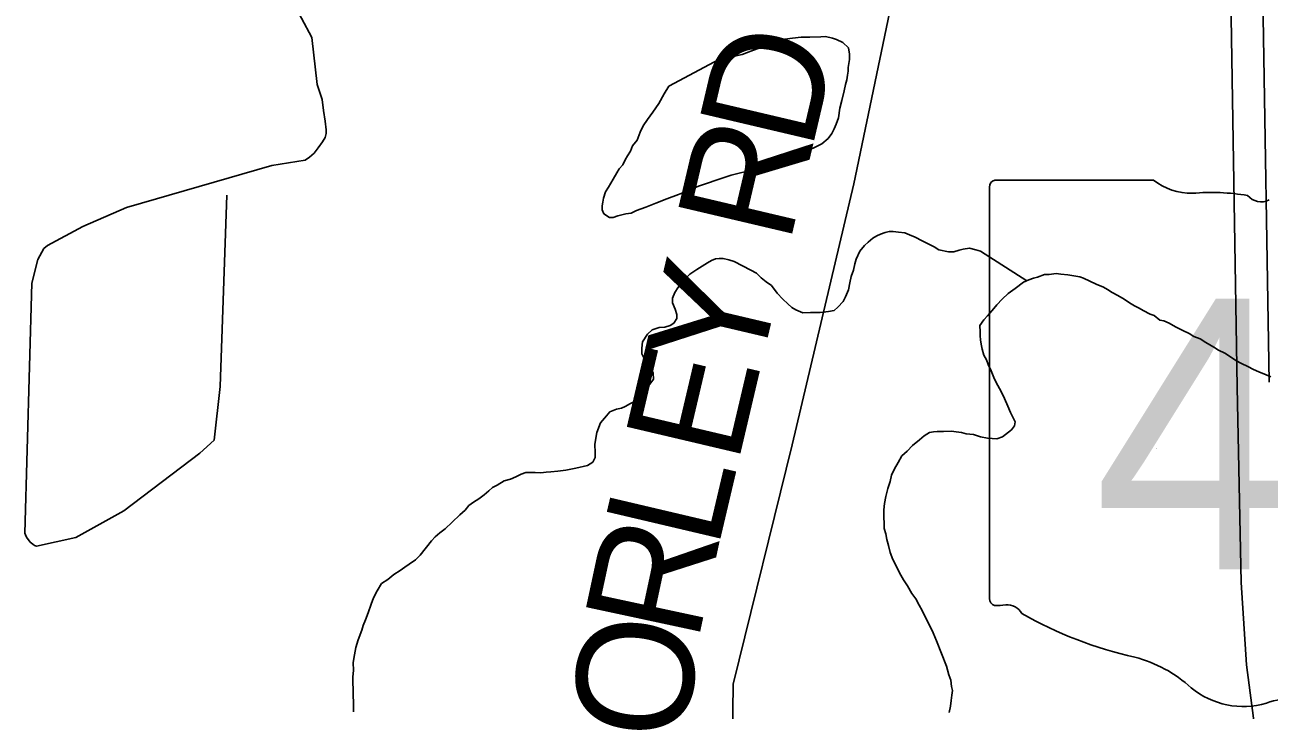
# Model space of a CAD drawing. Extents: x -59 to 82, y -3 to 49.
# Drawn here: x -54.439 to -53.833, y 43.325 to 43.659 of the extents above; entities that cross this region are included whole.
import ezdxf

# ---------------------------------------------------------------- set-up
doc = ezdxf.new("R2010")
doc.units = 0
for name, color, linetype in [('GM_X_County_Road', 7, 'Continuous'), ('GM_X_County_Road_Text', 7, 'Continuous'), ('GM_X_Minor_Lake', 7, 'Continuous'), ('GM_X_Minor_River', 7, 'Continuous'), ('GM_X_State_Location', 7, 'Continuous'), ('GM_X_State_Route', 7, 'Continuous'), ('GM_X_State_Shield', 7, 'Continuous'), ('GM_X_Township_Road', 7, 'Continuous')]:
    doc.layers.add(name, color=color, linetype=linetype)

msp = doc.modelspace()

# ---------------------------------------------------------------- linework, layer by layer
at = {"layer": 'GM_X_County_Road'}
for p, q in [((-54.03546, 43.58112), (-54.01082, 43.69902)), ((-54.0654, 43.45419), (-54.03546, 43.58112)), ((-54.09424, 43.33768), (-54.0654, 43.45419)), ((-54.09493, 43.28192), (-54.09424, 43.33768))]:
    msp.add_line(p, q, dxfattribs=at)
at = {"layer": 'GM_X_Minor_Lake'}
for p, q in [((-54.06104, 43.65253), (-54.06522, 43.65205)), ((-54.05685, 43.65264), (-54.06104, 43.65253)), ((-54.05152, 43.65277), (-54.05685, 43.65264)), ((-54.04924, 43.65283), (-54.05152, 43.65277)), ((-54.04579, 43.65216), (-54.04924, 43.65283)), ((-54.08072, 43.64746), (-54.08563, 43.64581)), ((-54.07657, 43.64909), (-54.08072, 43.64746)), ((-54.07279, 43.65033), (-54.07657, 43.64909)), ((-54.06901, 43.65157), (-54.07279, 43.65033)), ((-54.06522, 43.65205), (-54.06901, 43.65157)), ((-54.04387, 43.65145), (-54.04579, 43.65216)), ((-54.04078, 43.65), (-54.04387, 43.65145)), ((-54.03805, 43.6474), (-54.04078, 43.65)), ((-54.03759, 43.64436), (-54.03805, 43.6474)), ((-54.10079, 43.64184), (-54.12557, 43.62878)), ((-54.09356, 43.64332), (-54.10079, 43.64184)), ((-54.08978, 43.64418), (-54.09356, 43.64332)), ((-54.08563, 43.64581), (-54.08978, 43.64418)), ((-54.03786, 43.63978), (-54.03752, 43.6417)), ((-54.03752, 43.6417), (-54.03759, 43.64436)), ((-54.03879, 43.63175), (-54.03847, 43.63405)), ((-54.03847, 43.63405), (-54.03814, 43.63596)), ((-54.03818, 43.63787), (-54.03786, 43.63978)), ((-54.03814, 43.63596), (-54.03818, 43.63787)), ((-54.12557, 43.62878), (-54.12776, 43.62491)), ((-54.04018, 43.62638), (-54.0395, 43.62945)), ((-54.0395, 43.62945), (-54.03879, 43.63175)), ((-54.12776, 43.62491), (-54.13031, 43.62027)), ((-54.0412, 43.62178), (-54.04018, 43.62638)), ((-54.13325, 43.61601), (-54.13582, 43.61251)), ((-54.13031, 43.62027), (-54.13325, 43.61601)), ((-54.04289, 43.61335), (-54.04225, 43.61794)), ((-54.04225, 43.61794), (-54.0412, 43.62178)), ((-54.13582, 43.61251), (-54.13803, 43.60941)), ((-54.04504, 43.60796), (-54.04396, 43.61027)), ((-54.04396, 43.61027), (-54.04289, 43.61335)), ((-54.13947, 43.60632), (-54.1409, 43.60247)), ((-54.13803, 43.60941), (-54.13947, 43.60632)), ((-54.04797, 43.60331), (-54.04613, 43.60564)), ((-54.04613, 43.60564), (-54.04504, 43.60796)), ((-54.14312, 43.59975), (-54.14419, 43.59705)), ((-54.1409, 43.60247), (-54.14312, 43.59975)), ((-54.05772, 43.59734), (-54.05358, 43.59936)), ((-54.05358, 43.59936), (-54.05095, 43.60057)), ((-54.05095, 43.60057), (-54.04797, 43.60331)), ((-54.14675, 43.59279), (-54.14783, 43.59048)), ((-54.14565, 43.59473), (-54.14675, 43.59279)), ((-54.14419, 43.59705), (-54.14565, 43.59473)), ((-54.08341, 43.58869), (-54.07131, 43.59242)), ((-54.07131, 43.59242), (-54.06829, 43.59327)), ((-54.06829, 43.59327), (-54.06488, 43.59411)), ((-54.06488, 43.59411), (-54.06185, 43.59495)), ((-54.06185, 43.59495), (-54.05959, 43.59577)), ((-54.05959, 43.59577), (-54.05772, 43.59734)), ((-54.15078, 43.58659), (-54.15261, 43.58349)), ((-54.14969, 43.58852), (-54.15078, 43.58659)), ((-54.14783, 43.59048), (-54.14969, 43.58852)), ((-54.09513, 43.58534), (-54.09059, 43.5866)), ((-54.09059, 43.5866), (-54.08642, 43.58747)), ((-54.08642, 43.58747), (-54.08341, 43.58869)), ((-54.15479, 43.57963), (-54.15626, 43.57731)), ((-54.1537, 43.58156), (-54.15479, 43.57963)), ((-54.15261, 43.58349), (-54.1537, 43.58156)), ((-54.11589, 43.57795), (-54.11099, 43.57998)), ((-54.11099, 43.57998), (-54.09809, 43.58438)), ((-54.09809, 43.58438), (-54.09513, 43.58534)), ((-54.15732, 43.57423), (-54.15765, 43.57231)), ((-54.15626, 43.57731), (-54.15732, 43.57423)), ((-54.13174, 43.57183), (-54.12646, 43.57387)), ((-54.12646, 43.57387), (-54.12079, 43.57592)), ((-54.12079, 43.57592), (-54.11589, 43.57795)), ((-54.15765, 43.57231), (-54.15798, 43.5704)), ((-54.15798, 43.5704), (-54.15794, 43.56849)), ((-54.15794, 43.56849), (-54.15713, 43.56661)), ((-54.1438, 43.56695), (-54.14117, 43.56816)), ((-54.14117, 43.56816), (-54.13664, 43.5698)), ((-54.13664, 43.5698), (-54.13174, 43.57183)), ((-54.15713, 43.56661), (-54.15441, 43.56477)), ((-54.15441, 43.56477), (-54.15251, 43.56482)), ((-54.15251, 43.56482), (-54.15024, 43.56564)), ((-54.15024, 43.56564), (-54.14646, 43.5665)), ((-54.14646, 43.5665), (-54.1438, 43.56695))]:
    msp.add_line(p, q, dxfattribs=at)
at = {"layer": 'GM_X_Minor_River'}
for p, q in [((-54.02428, 43.55588), (-54.02616, 43.55469)), ((-54.0224, 43.55669), (-54.02428, 43.55588)), ((-54.02013, 43.55751), (-54.0224, 43.55669)), ((-54.01824, 43.55794), (-54.02013, 43.55751)), ((-54.01634, 43.55799), (-54.01824, 43.55794)), ((-54.01366, 43.55768), (-54.01634, 43.55799)), ((-54.01061, 43.55737), (-54.01366, 43.55768)), ((-54.00829, 43.55629), (-54.01061, 43.55737)), ((-54.0056, 43.55521), (-54.00829, 43.55629)), ((-54.03026, 43.55116), (-54.03247, 43.54843)), ((-54.02839, 43.55273), (-54.03026, 43.55116)), ((-54.02616, 43.55469), (-54.02839, 43.55273)), ((-54.00212, 43.5534), (-54.0056, 43.55521)), ((-53.99865, 43.55158), (-54.00212, 43.5534)), ((-53.99633, 43.55049), (-53.99865, 43.55158)), ((-53.99401, 43.54903), (-53.99633, 43.55049)), ((-53.98221, 43.54933), (-53.9841, 43.5489)), ((-53.97918, 43.54979), (-53.98221, 43.54933)), ((-53.97611, 43.5491), (-53.97918, 43.54979)), ((-54.10474, 43.54393), (-54.10661, 43.54273)), ((-54.10285, 43.54474), (-54.10474, 43.54393)), ((-54.10095, 43.54478), (-54.10285, 43.54474)), ((-54.09905, 43.54483), (-54.10095, 43.54478)), ((-54.09636, 43.54414), (-54.09905, 43.54483)), ((-54.09368, 43.54345), (-54.09636, 43.54414)), ((-54.08557, 43.53908), (-54.09368, 43.54345)), ((-54.03428, 43.54457), (-54.03498, 43.54227)), ((-54.03247, 43.54843), (-54.03428, 43.54457)), ((-53.98941, 43.548), (-53.99401, 43.54903)), ((-53.98675, 43.54807), (-53.98941, 43.548)), ((-53.9841, 43.5489), (-53.98675, 43.54807)), ((-53.97381, 43.5484), (-53.97611, 43.5491)), ((-53.95125, 43.53404), (-53.97381, 43.5484)), ((-54.11523, 43.53718), (-54.11894, 43.53327)), ((-54.11186, 43.53955), (-54.11523, 43.53718)), ((-54.10924, 43.54114), (-54.11186, 43.53955)), ((-54.10661, 43.54273), (-54.10924, 43.54114)), ((-54.08286, 43.53762), (-54.08557, 43.53908)), ((-54.08052, 43.53539), (-54.08286, 43.53762)), ((-54.03567, 43.5392), (-54.03673, 43.53613)), ((-54.03498, 43.54227), (-54.03567, 43.5392)), ((-53.93696, 43.53752), (-53.94037, 43.53705)), ((-53.93466, 43.5372), (-53.93696, 43.53752)), ((-53.93123, 43.5369), (-53.93466, 43.5372)), ((-54.11894, 43.53327), (-54.12116, 43.53055)), ((-54.07819, 43.53355), (-54.08052, 43.53539)), ((-54.07547, 43.53171), (-54.07819, 43.53355)), ((-54.07271, 43.52797), (-54.07547, 43.53171)), ((-54.03741, 43.53306), (-54.03809, 43.52961)), ((-54.03673, 43.53613), (-54.03741, 43.53306)), ((-53.95285, 43.5333), (-53.95696, 43.53015)), ((-53.95021, 43.53452), (-53.95285, 43.5333)), ((-53.94795, 43.53533), (-53.95021, 43.53452)), ((-53.94606, 43.53576), (-53.94795, 43.53533)), ((-53.94266, 43.53699), (-53.94606, 43.53576)), ((-53.94037, 43.53705), (-53.94266, 43.53699)), ((-53.9274, 43.53624), (-53.93123, 43.5369)), ((-53.92549, 43.53591), (-53.9274, 43.53624)), ((-53.92356, 43.53519), (-53.92549, 43.53591)), ((-53.92048, 43.53375), (-53.92356, 43.53519)), ((-53.91739, 43.5323), (-53.92048, 43.53375)), ((-53.91393, 43.53086), (-53.91739, 43.5323)), ((-54.12262, 43.52822), (-54.1237, 43.52553)), ((-54.1237, 43.52553), (-54.12364, 43.52324)), ((-54.12116, 43.53055), (-54.12262, 43.52822)), ((-54.06997, 43.52499), (-54.07271, 43.52797)), ((-54.03952, 43.52614), (-54.04061, 43.52383)), ((-54.03809, 43.52961), (-54.03952, 43.52614)), ((-53.9633, 43.52503), (-53.9659, 43.5223)), ((-53.96033, 43.52778), (-53.9633, 43.52503)), ((-53.95696, 43.53015), (-53.96033, 43.52778)), ((-53.912, 43.52977), (-53.91393, 43.53086)), ((-53.90967, 43.5283), (-53.912, 43.52977)), ((-53.90697, 43.52685), (-53.90967, 43.5283)), ((-53.90388, 43.52502), (-53.90697, 43.52685)), ((-53.90116, 43.52318), (-53.90388, 43.52502)), ((-54.12364, 43.52324), (-54.12242, 43.52022)), ((-54.12242, 43.52022), (-54.12159, 43.51758)), ((-54.06763, 43.52276), (-54.06997, 43.52499)), ((-54.06567, 43.5209), (-54.06763, 43.52276)), ((-54.06374, 43.51981), (-54.06567, 43.5209)), ((-54.06028, 43.51837), (-54.06374, 43.51981)), ((-54.04772, 43.51907), (-54.0519, 43.51859)), ((-54.04507, 43.51952), (-54.04772, 43.51907)), ((-54.0432, 43.52109), (-54.04507, 43.51952)), ((-54.04061, 43.52383), (-54.0432, 43.52109)), ((-53.96812, 43.51957), (-53.97033, 43.51685)), ((-53.9659, 43.5223), (-53.96812, 43.51957)), ((-53.89884, 43.52172), (-53.90116, 43.52318)), ((-53.89653, 43.52063), (-53.89884, 43.52172)), ((-53.89459, 43.51954), (-53.89653, 43.52063)), ((-53.89112, 43.51772), (-53.89459, 43.51954)), ((-54.123, 43.51335), (-54.12488, 43.51216)), ((-54.12154, 43.51567), (-54.123, 43.51335)), ((-54.12159, 43.51758), (-54.12154, 43.51567)), ((-54.05647, 43.51847), (-54.06028, 43.51837)), ((-54.0519, 43.51859), (-54.05647, 43.51847)), ((-53.97219, 43.5149), (-53.97402, 43.51218)), ((-53.97033, 43.51685), (-53.97219, 43.5149)), ((-53.88919, 43.51701), (-53.89112, 43.51772)), ((-53.88647, 43.51479), (-53.88919, 43.51701)), ((-53.88456, 43.51445), (-53.88647, 43.51479)), ((-53.88186, 43.51338), (-53.88456, 43.51445)), ((-53.87877, 43.51155), (-53.88186, 43.51338)), ((-54.13582, 43.50807), (-54.13839, 43.50419)), ((-54.13359, 43.51003), (-54.13582, 43.50807)), ((-54.13019, 43.51126), (-54.13359, 43.51003)), ((-54.12752, 43.51133), (-54.13019, 43.51126)), ((-54.12488, 43.51216), (-54.12752, 43.51133)), ((-53.97402, 43.51218), (-53.97394, 43.50913)), ((-53.97394, 43.50913), (-53.9739, 43.50723)), ((-53.9739, 43.50723), (-53.97385, 43.50532)), ((-53.87529, 43.50974), (-53.87877, 43.51155)), ((-53.87221, 43.50829), (-53.87529, 43.50974)), ((-53.86989, 43.50682), (-53.87221, 43.50829)), ((-54.13839, 43.50419), (-54.13869, 43.50113)), ((-54.13869, 43.50113), (-54.13862, 43.49846)), ((-53.97385, 43.50532), (-53.97341, 43.50305)), ((-53.97341, 43.50305), (-53.97297, 43.50077)), ((-53.86681, 43.50576), (-53.86989, 43.50682)), ((-53.8641, 43.50392), (-53.86681, 43.50576)), ((-53.86217, 43.50283), (-53.8641, 43.50392)), ((-53.86023, 43.50173), (-53.86217, 43.50283)), ((-53.85791, 43.50027), (-53.86023, 43.50173)), ((-54.13862, 43.49846), (-54.13742, 43.49621)), ((-54.13742, 43.49621), (-54.13623, 43.49433)), ((-53.97297, 43.50077), (-53.97213, 43.49774)), ((-53.97213, 43.49774), (-53.97093, 43.49549)), ((-53.97093, 43.49549), (-53.97011, 43.49322)), ((-53.85483, 43.49882), (-53.85791, 43.50027)), ((-53.85211, 43.49698), (-53.85483, 43.49882)), ((-53.8494, 43.49515), (-53.85211, 43.49698)), ((-53.84669, 43.49369), (-53.8494, 43.49515)), ((-54.13623, 43.49433), (-54.13426, 43.49171)), ((-54.13426, 43.49171), (-54.13305, 43.48908)), ((-54.13305, 43.48908), (-54.13297, 43.48603)), ((-53.97011, 43.49322), (-53.96851, 43.49021)), ((-53.96851, 43.49021), (-53.96688, 43.48606)), ((-53.84361, 43.49224), (-53.84669, 43.49369)), ((-53.84091, 43.49079), (-53.84361, 43.49224)), ((-53.83821, 43.48971), (-53.84091, 43.49079)), ((-53.83475, 43.48828), (-53.83821, 43.48971)), ((-54.13297, 43.48603), (-54.13923, 43.47749)), ((-53.96688, 43.48606), (-53.96528, 43.48305)), ((-53.96528, 43.48305), (-53.96368, 43.48004)), ((-53.83243, 43.48719), (-53.83475, 43.48828)), ((-54.13923, 43.47749), (-54.14147, 43.47552)), ((-53.96368, 43.48004), (-53.96207, 43.47665)), ((-53.96207, 43.47665), (-53.96045, 43.47288)), ((-54.15089, 43.47147), (-54.15428, 43.47024)), ((-54.14861, 43.47191), (-54.15089, 43.47147)), ((-54.14673, 43.47272), (-54.14861, 43.47191)), ((-54.1441, 43.47431), (-54.14673, 43.47272)), ((-54.14147, 43.47552), (-54.1441, 43.47431)), ((-53.96045, 43.47288), (-53.95923, 43.46986)), ((-54.15872, 43.46479), (-54.1605, 43.46017)), ((-54.15576, 43.4683), (-54.15872, 43.46479)), ((-54.15428, 43.47024), (-54.15576, 43.4683)), ((-53.95923, 43.46986), (-53.95803, 43.46761)), ((-53.95803, 43.46761), (-53.95683, 43.46535)), ((-53.95683, 43.46535), (-53.95716, 43.46344)), ((-54.1605, 43.46017), (-54.1615, 43.45443)), ((-54.00122, 43.4585), (-54.00346, 43.45654)), ((-53.9986, 43.46009), (-54.00122, 43.4585)), ((-53.9967, 43.46052), (-53.9986, 43.46009)), ((-53.9948, 43.46057), (-53.9967, 43.46052)), ((-53.99176, 43.46065), (-53.9948, 43.46057)), ((-53.98795, 43.46075), (-53.99176, 43.46065)), ((-53.98565, 43.46042), (-53.98795, 43.46075)), ((-53.98298, 43.46011), (-53.98565, 43.46042)), ((-53.98068, 43.45941), (-53.98298, 43.46011)), ((-53.97724, 43.45911), (-53.98068, 43.45941)), ((-53.97378, 43.45806), (-53.97724, 43.45911)), ((-53.95863, 43.46149), (-53.96311, 43.45795)), ((-53.95716, 43.46344), (-53.95863, 43.46149)), ((-54.1615, 43.45443), (-54.16139, 43.45024)), ((-54.00682, 43.45379), (-54.00941, 43.45105)), ((-54.00346, 43.45654), (-54.00682, 43.45379)), ((-53.97034, 43.45738), (-53.97378, 43.45806)), ((-53.96576, 43.45712), (-53.97034, 43.45738)), ((-53.96311, 43.45795), (-53.96576, 43.45712)), ((-54.16133, 43.44795), (-54.16242, 43.44564)), ((-54.16139, 43.45024), (-54.16133, 43.44795)), ((-54.01202, 43.4487), (-54.01385, 43.4456)), ((-54.00941, 43.45105), (-54.01202, 43.4487)), ((-54.19505, 43.44062), (-54.19732, 43.4398)), ((-54.19315, 43.44066), (-54.19505, 43.44062)), ((-54.19048, 43.44073), (-54.19315, 43.44066)), ((-54.18781, 43.44042), (-54.19048, 43.44073)), ((-54.18515, 43.44087), (-54.18781, 43.44042)), ((-54.18287, 43.44093), (-54.18515, 43.44087)), ((-54.17945, 43.44139), (-54.18287, 43.44093)), ((-54.17565, 43.44187), (-54.17945, 43.44139)), ((-54.17072, 43.44276), (-54.17565, 43.44187)), ((-54.16504, 43.44405), (-54.17072, 43.44276)), ((-54.16242, 43.44564), (-54.16504, 43.44405)), ((-54.01567, 43.44251), (-54.01712, 43.43942)), ((-54.01385, 43.4456), (-54.01567, 43.44251)), ((-54.20899, 43.43454), (-54.21125, 43.43334)), ((-54.20561, 43.43654), (-54.20899, 43.43454)), ((-54.20259, 43.43738), (-54.20561, 43.43654)), ((-54.19995, 43.43859), (-54.20259, 43.43738)), ((-54.19732, 43.4398), (-54.19995, 43.43859)), ((-54.0178, 43.43635), (-54.01885, 43.4329)), ((-54.01712, 43.43942), (-54.0178, 43.43635)), ((-54.21534, 43.42981), (-54.21796, 43.42784)), ((-54.21311, 43.43177), (-54.21534, 43.42981)), ((-54.21125, 43.43334), (-54.21311, 43.43177)), ((-54.0199, 43.42906), (-54.02057, 43.42561)), ((-54.01885, 43.4329), (-54.0199, 43.42906)), ((-54.22468, 43.42233), (-54.22729, 43.41998)), ((-54.22283, 43.42466), (-54.22468, 43.42233)), ((-54.22059, 43.42624), (-54.22283, 43.42466)), ((-54.21796, 43.42784), (-54.22059, 43.42624)), ((-54.02057, 43.42561), (-54.02088, 43.42256)), ((-54.02088, 43.42256), (-54.02078, 43.41874)), ((-54.231, 43.41645), (-54.23435, 43.41332)), ((-54.22729, 43.41998), (-54.231, 43.41645)), ((-54.02078, 43.41874), (-54.02071, 43.41608)), ((-54.02071, 43.41608), (-54.02064, 43.41341)), ((-54.23697, 43.41134), (-54.2392, 43.40938)), ((-54.23435, 43.41332), (-54.23697, 43.41134)), ((-54.02064, 43.41341), (-54.01981, 43.41077)), ((-54.01981, 43.41077), (-54.01936, 43.40811)), ((-54.24106, 43.40743), (-54.24659, 43.40043)), ((-54.2392, 43.40938), (-54.24106, 43.40743)), ((-54.01936, 43.40811), (-54.01852, 43.40508)), ((-54.01852, 43.40508), (-54.01768, 43.40167)), ((-54.24882, 43.39808), (-54.25182, 43.3961)), ((-54.24659, 43.40043), (-54.24882, 43.39808)), ((-54.01768, 43.40167), (-54.01645, 43.39827)), ((-54.01645, 43.39827), (-54.01484, 43.39526)), ((-54.25631, 43.39294), (-54.2593, 43.39095)), ((-54.25406, 43.39452), (-54.25631, 43.39294)), ((-54.25182, 43.3961), (-54.25406, 43.39452)), ((-54.01484, 43.39526), (-54.01324, 43.39187)), ((-54.01324, 43.39187), (-54.01124, 43.38849)), ((-54.26529, 43.38661), (-54.26749, 43.38312)), ((-54.26229, 43.38859), (-54.26529, 43.38661)), ((-54.2593, 43.39095), (-54.26229, 43.38859)), ((-54.01124, 43.38849), (-54.00926, 43.38549)), ((-54.2693, 43.37965), (-54.27036, 43.37657)), ((-54.26749, 43.38312), (-54.2693, 43.37965)), ((-54.00926, 43.38549), (-54.00726, 43.38173)), ((-54.00726, 43.38173), (-54.00529, 43.37912)), ((-54.27036, 43.37657), (-54.27178, 43.37234)), ((-54.00529, 43.37912), (-54.00369, 43.37611)), ((-54.00369, 43.37611), (-54.0021, 43.37348)), ((-54.27322, 43.36888), (-54.27429, 43.36618)), ((-54.27178, 43.37234), (-54.27322, 43.36888)), ((-54.0021, 43.37348), (-54.00049, 43.37009)), ((-54.00049, 43.37009), (-53.99848, 43.36595)), ((-54.27499, 43.36388), (-54.27678, 43.35926)), ((-54.27429, 43.36618), (-54.27499, 43.36388)), ((-53.99848, 43.36595), (-53.99687, 43.36256)), ((-53.99687, 43.36256), (-53.99525, 43.35879)), ((-54.27783, 43.35542), (-54.2785, 43.35197)), ((-54.27678, 43.35926), (-54.27783, 43.35542)), ((-53.99525, 43.35879), (-53.99036, 43.34633)), ((-54.2785, 43.35197), (-54.27916, 43.34814)), ((-54.27907, 43.34433), (-54.27937, 43.34127)), ((-54.27916, 43.34814), (-54.27907, 43.34433)), ((-53.99036, 43.34633), (-53.98911, 43.34217)), ((-54.27937, 43.34127), (-54.27929, 43.33823)), ((-54.27929, 43.33823), (-54.27921, 43.33518)), ((-53.98911, 43.34217), (-53.98828, 43.33953)), ((-53.98828, 43.33953), (-53.98782, 43.33649)), ((-54.27921, 43.33518), (-54.27913, 43.33213)), ((-54.27913, 43.33213), (-54.27905, 43.3287)), ((-53.98771, 43.3323), (-53.98803, 43.32962)), ((-53.98782, 43.33649), (-53.98739, 43.33459)), ((-53.98739, 43.33459), (-53.98771, 43.3323)), ((-54.27905, 43.3287), (-54.27893, 43.32413)), ((-53.98834, 43.32695), (-53.98902, 43.32388)), ((-53.98803, 43.32962), (-53.98834, 43.32695))]:
    msp.add_line(p, q, dxfattribs=at)
at = {"layer": 'GM_X_State_Route'}
for p, q in [((-53.8332, 43.48456), (-53.83708, 43.71937)), ((-53.84875, 43.48225), (-53.85262, 43.71706)), ((-53.84696, 43.38704), (-53.84875, 43.48225)), ((-53.84436, 43.34701), (-53.84696, 43.38704)), ((-53.83938, 43.30987), (-53.84436, 43.34701))]:
    msp.add_line(p, q, dxfattribs=at)
at = {"layer": 'GM_X_State_Shield'}
for p, q in [((-53.88953, 43.58295), (-53.96674, 43.58295)), ((-53.96934, 43.5795), (-53.96934, 43.37938))]:
    msp.add_line(p, q, dxfattribs=at)
for centre, radius, start, end in [((-53.96632, 43.57993), 0.00305, 98.1301, 188.1301), ((-53.87114, 43.60618), 0.02963, 231.61951, 271.11188), ((-53.86132, 43.4706), 0.10636, 80.48669, 94.98827), ((-53.83717, 43.58097), 0.00855, 219.79206, 297.10237), ((-53.96629, 43.37894), 0.00308, 171.95839, 258.30661), ((-53.96582, 43.39942), 0.02352, 267.33899, 280.60386), ((-53.96101, 43.36784), 0.00848, 29.74838, 93.27175), ((-53.85395, 43.54764), 0.20192, 240.41292, 257.1985), ((-53.91415, 43.28948), 0.06318, 47.18416, 75.83597), ((-53.84582, 43.36684), 0.04009, 230.70037, 286.29184), ((-53.82266, 43.29765), 0.03294, 85.69512, 111.20995)]:
    msp.add_arc(centre, radius, start, end, dxfattribs=at)
at = {"layer": 'GM_X_Township_Road'}
for p, q in [((-54.30927, 43.67133), (-54.29929, 43.65246)), ((-54.29929, 43.65246), (-54.29668, 43.6295)), ((-54.29668, 43.6295), (-54.29433, 43.62216)), ((-54.29433, 43.62216), (-54.29359, 43.61695)), ((-54.29359, 43.61695), (-54.29273, 43.61161)), ((-54.29273, 43.61161), (-54.29235, 43.60751)), ((-54.29285, 43.60377), (-54.29409, 43.60154)), ((-54.29235, 43.60565), (-54.29285, 43.60377)), ((-54.29235, 43.60751), (-54.29235, 43.60565)), ((-54.2962, 43.59868), (-54.29819, 43.59608)), ((-54.29409, 43.60154), (-54.2962, 43.59868)), ((-54.30251, 43.59269), (-54.31876, 43.59017)), ((-54.30042, 43.5941), (-54.30251, 43.59269)), ((-54.29819, 43.59608), (-54.30042, 43.5941)), ((-54.31876, 43.59017), (-54.38945, 43.5696)), ((-54.34396, 43.48251), (-54.34064, 43.57563)), ((-54.38945, 43.5696), (-54.41077, 43.56041)), ((-54.41077, 43.56041), (-54.42803, 43.55115)), ((-54.42977, 43.54966), (-54.43259, 43.54435)), ((-54.42803, 43.55115), (-54.42977, 43.54966)), ((-54.43259, 43.54435), (-54.43558, 43.5328)), ((-54.43558, 43.5328), (-54.43897, 43.41109)), ((-54.34678, 43.45648), (-54.34396, 43.48251)), ((-54.35376, 43.45012), (-54.34678, 43.45648)), ((-54.39072, 43.42205), (-54.35376, 43.45012)), ((-54.41417, 43.40897), (-54.39072, 43.42205)), ((-54.43897, 43.41109), (-54.43872, 43.41029)), ((-54.43872, 43.41029), (-54.43816, 43.40923)), ((-54.43816, 43.40923), (-54.43637, 43.40682)), ((-54.43637, 43.40682), (-54.43513, 43.40575)), ((-54.43513, 43.40575), (-54.43428, 43.4051)), ((-54.43428, 43.4051), (-54.43338, 43.40478)), ((-54.43338, 43.40478), (-54.41417, 43.40897))]:
    msp.add_line(p, q, dxfattribs=at)

# ---------------------------------------------------------------- texts
at = {"layer": 'GM_X_County_Road_Text'}
for s, rotation, p in [('D', 76.75701, (-54.05616, 43.59632)), ('R', 76.75595, (-54.06686, 43.5509)), ('Y', 76.75701, (-54.08232, 43.48519)), ('E', 76.75516, (-54.09206, 43.44382)), ('L', 76.75579, (-54.10179, 43.40245)), ('R', 77.88097, (-54.11153, 43.35711)), ('O', 83.55319, (-54.1169, 43.30889))]:
    msp.add_text(s, height=0.05682, rotation=rotation, dxfattribs=at).set_placement(p)
at = {"layer": 'GM_X_State_Location'}
for s, p in [('s', (-53.84048, 43.46614)), ('r', (-53.84049, 43.46614))]:
    msp.add_text(s, height=0.000189, dxfattribs=at).set_placement(p)
msp.add_text('44', height=0.000189, rotation=0.00001, dxfattribs=at).set_placement((-53.88817, 43.45236))
at = {"layer": 'GM_X_State_Shield'}
msp.add_text('44', height=0.131836, dxfattribs=at).set_placement((-53.91876, 43.39349))

doc.saveas('drawing.dxf')
